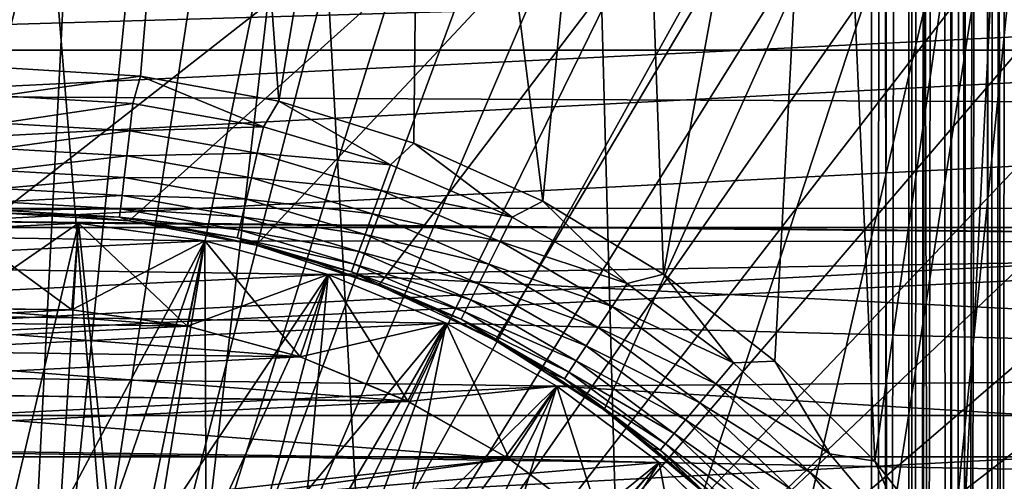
# Model space of a CAD drawing. Header units: metres. Extents: x -104 to 104, y -68 to 90.
# Tile 316 of 656: x 0.07 to 3.46, y -1.11 to 0.48. Entities that reach past the tile are written whole.
import ezdxf

# ---------------------------------------------------------------- set-up
doc = ezdxf.new("R2010")
doc.units = ezdxf.units.M
doc.layers.add('solid_FIT-BATH-153_SW0002', color=7, linetype='CONTINUOUS')

msp = doc.modelspace()

# ---------------------------------------------------------------- linework, layer by layer
at = {"layer": 'solid_FIT-BATH-153_SW0002'}
for points in [[(3, -33.664112, 59.796501), (-3, 21.43195, 59.796501), (-1.503199, 21.284964, 59.796501)], [(3, -33.664112, 59.796501), (-3, -33.664112, 59.796501), (-3, 21.43195, 59.796501)], [(3, -33.664112, 59.796501), (1.506204, 21.28516, 59.796501), (3, 21.43195, 59.796501)], [(3, -33.664112, 59.796501), (3, 21.43195, 59.796501), (3.040517, 21.343046, 59.797527)], [(3, -33.664112, 59.796501), (3.040517, 21.343046, 59.797527), (3.080972, 21.254049, 59.80061)], [(3, -33.664112, 59.796501), (-1.503199, 21.284964, 59.796501), (0, 21.235888, 59.796501)], [(3, -33.664112, 59.796501), (0, 21.235888, 59.796501), (1.506204, 21.28516, 59.796501)], [(3, -33.664112, 59.796501), (3.080972, 21.254049, 59.80061), (3.12122, 21.165051, 59.80574)], [(3.138919, -33.664112, 59.808655), (3, -33.664112, 59.796501), (3.12122, 21.165051, 59.80574)], [(3.138919, -33.664112, 59.808655), (3.12122, 21.165051, 59.80574), (3.161157, 21.076048, 59.812901)], [(3.138919, -33.664112, 59.808655), (3.161157, 21.076048, 59.812901), (3.20068, 20.987041, 59.822083)], [(3.138919, -33.664112, 59.808655), (3.20068, 20.987041, 59.822083), (3.207005, 20.972694, 59.823746)], [(3.138919, -33.664112, 59.808655), (3.207005, 20.972694, 59.823746), (3.239683, 20.898045, 59.833252)], [(3.273747, -33.664112, 59.844795), (3.138919, -33.664112, 59.808655), (3.239683, 20.898045, 59.833252)], [(3.273747, -33.664112, 59.844795), (3.239683, 20.898045, 59.833252), (3.278069, 20.809046, 59.846382)], [(3.273747, -33.664112, 59.844795), (3.278069, 20.809046, 59.846382), (3.315742, 20.720045, 59.861446)], [(3.273747, -33.664112, 59.844795), (3.315742, 20.720045, 59.861446), (3.352604, 20.631039, 59.878399)], [(3.273747, -33.664112, 59.844795), (3.352604, 20.631039, 59.878399), (3.38856, 20.542028, 59.897202)], [(3.273747, -33.664112, 59.844795), (3.38856, 20.542028, 59.897202), (3.399937, 20.513348, 59.903645)], [(3.400242, -33.664112, 59.90382), (3.273747, -33.664112, 59.844795), (3.399937, 20.513348, 59.903645)], [(3.400242, -33.664112, 59.90382), (3.399937, 20.513348, 59.903645), (3.423515, 20.453022, 59.917801)], [(3.400242, -33.664112, 59.90382), (3.423515, 20.453022, 59.917801), (3.457379, 20.364017, 59.940144)], [(3.400242, -33.664112, 59.90382), (3.457379, 20.364017, 59.940144), (3.490068, 20.275011, 59.964176)], [(3.514551, -33.664112, 59.983936), (3.400242, -33.664112, 59.90382), (3.490068, 20.275011, 59.964176)], [(3, 18.675392, 72.796501), (-3, -33.664112, 72.796501), (3, -33.664112, 72.796501)], [(-3, 18.675392, 72.796501), (-3, -33.664112, 72.796501), (3, 18.675392, 72.796501)], [(3, 18.675392, 72.796501), (3, -33.664112, 72.796501), (3.137956, -33.664112, 72.784515)], [(3, 18.675392, 72.796501), (3.137956, -33.664112, 72.784515), (3.138919, 18.675392, 72.784348)], [(3.138919, 18.675392, 72.784348), (3.137956, -33.664112, 72.784515), (3.272829, -33.664112, 72.748543)], [(3.273747, 18.675392, 72.748207), (3.138919, 18.675392, 72.784348), (3.272829, -33.664112, 72.748543)], [(3.273747, 18.675392, 72.748207), (3.272829, -33.664112, 72.748543), (3.399395, -33.664112, 72.689674)], [(3.400242, 18.675392, 72.689178), (3.273747, 18.675392, 72.748207), (3.399395, -33.664112, 72.689674)], [(3.400242, 18.675392, 72.689178), (3.399395, -33.664112, 72.689674), (3.513802, -33.664112, 72.609695)], [(3.514551, 18.675392, 72.60907), (3.400242, 18.675392, 72.689178), (3.513802, -33.664112, 72.609695)], [(0, -3.714112, 38.063175), (0.425752, 4.683829, 37.916401), (-0.000139, 4.694614, 37.916401)], [(0, -3.714112, 38.063175), (0.850549, 4.651487, 37.916401), (0.425752, 4.683829, 37.916401)], [(0, -3.714112, 38.063175), (1.273164, 4.597671, 37.916401), (0.850549, 4.651487, 37.916401)], [(0, -3.714112, 38.063175), (1.69251, 4.522519, 37.916401), (1.273164, 4.597671, 37.916401)], [(0, -3.714112, 38.063175), (2.107512, 4.426224, 37.916401), (1.69251, 4.522519, 37.916401)], [(0, -3.714112, 38.063175), (2.517104, 4.309033, 37.916401), (2.107512, 4.426224, 37.916401)], [(0, -3.714112, 38.063175), (2.920235, 4.171248, 37.916401), (2.517104, 4.309033, 37.916401)], [(0, -3.714112, 38.063175), (3.31587, 4.013222, 37.916401), (2.920235, 4.171248, 37.916401)], [(0, -3.714112, 38.063175), (3.702993, 3.83536, 37.916401), (3.31587, 4.013222, 37.916401)], [(0, -3.714112, 38.063175), (4.080611, 3.638119, 37.916401), (3.702993, 3.83536, 37.916401)], [(0, -3.714112, 38.063175), (4.447754, 3.422005, 37.916401), (4.080611, 3.638119, 37.916401)], [(0, -3.714112, 38.063175), (4.80348, 3.187573, 37.916401), (4.447754, 3.422005, 37.916401)], [(0, 0.310888, 5.796502), (0, 3.285888, 5.796502), (0.732798, 3.247389, 5.796502)], [(0.482625, 0.281933, 5.796502), (0, 0.310888, 5.796502), (0.732798, 3.247389, 5.796502)], [(0.958759, 0.194854, 5.796502), (0.482625, 0.281933, 5.796502), (0.732798, 3.247389, 5.796502)], [(0.958759, 0.194854, 5.796502), (0.732798, 3.247389, 5.796502), (1.455257, 3.13287, 5.796502)], [(0, -3.714112, 38.063175), (5.146875, 2.935426, 37.916401), (4.80348, 3.187573, 37.916401)], [(1.423796, 0.050645, 5.796502), (0.958759, 0.194854, 5.796502), (1.455257, 3.13287, 5.796502)], [(1.867887, -0.14882, 5.796502), (1.423796, 0.050645, 5.796502), (1.455257, 3.13287, 5.796502)], [(1.867887, -0.14882, 5.796502), (1.455257, 3.13287, 5.796502), (2.162943, 2.94333, 5.796502)], [(0, -3.714112, 38.063175), (5.47706, 2.666209, 37.916401), (5.146875, 2.935426, 37.916401)], [(2.283908, -0.399949, 5.796502), (1.867887, -0.14882, 5.796502), (2.162943, 2.94333, 5.796502)], [(2.283908, -0.399949, 5.796502), (2.162943, 2.94333, 5.796502), (2.847588, 2.680477, 5.796502)], [(3.685249, 2.69447, 15.858294), (0, -0.189112, 15.807361), (0.443593, -0.217135, 15.807061)], [(3.685249, 2.69447, 15.858294), (0, 1.250214, 15.833521), (0, -0.189112, 15.807361)], [(3.685249, 2.69447, 15.858294), (0.443593, -0.217135, 15.807061), (0.880116, -0.300753, 15.805575)], [(3.685249, 2.69447, 15.858294), (0.880116, -0.300753, 15.805575), (1.302652, -0.438639, 15.802987)], [(3.685249, 2.69447, 15.858294), (1.302652, -0.438639, 15.802987), (1.704512, -0.628619, 15.799421)], [(3.685249, 2.69447, 15.858294), (1.704512, -0.628619, 15.799421), (2.079041, -0.867498, 15.794909)], [(3.685249, 2.69447, 15.858294), (2.079041, -0.867498, 15.794909), (2.419981, -1.151044, 15.789511)], [(2.666873, -0.699445, 5.796502), (2.283908, -0.399949, 5.796502), (2.847588, 2.680477, 5.796502)], [(3.685249, 2.69447, 15.858294), (2.419981, -1.151044, 15.789511), (2.721968, -1.474354, 15.783291)], [(3.011502, -1.043666, 5.796502), (2.666873, -0.699445, 5.796502), (2.847588, 2.680477, 5.796502)], [(3.685249, 2.69447, 15.858294), (2.721968, -1.474354, 15.783291), (2.980525, -1.832067, 15.776328)], [(3.011502, -1.043666, 5.796502), (2.847588, 2.680477, 5.796502), (3.500053, 2.347941, 5.796502)], [(3.685249, 2.69447, 15.858294), (2.980525, -1.832067, 15.776328), (3.192219, -2.219, 15.768719)], [(3.685249, -2.229701, 15.76842), (3.685249, 2.69447, 15.858294), (3.192219, -2.219, 15.768719)], [(0, -3.714112, 38.063175), (5.793185, 2.380614, 37.916401), (5.47706, 2.666209, 37.916401)], [(0, -3.714112, 38.063175), (6.094439, 2.079375, 37.916401), (5.793185, 2.380614, 37.916401)], [(3.311441, -1.426253, 5.796502), (3.011502, -1.043666, 5.796502), (3.500053, 2.347941, 5.796502)], [(3.563077, -1.842016, 5.796502), (3.311441, -1.426253, 5.796502), (3.500053, 2.347941, 5.796502)], [(0, -3.714112, 38.063175), (6.380049, 1.763264, 37.916401), (6.094439, 2.079375, 37.916401)], [(0, -3.714112, 38.063175), (6.649282, 1.433093, 37.916401), (6.380049, 1.763264, 37.916401)], [(0, -3.714112, 38.063175), (6.901447, 1.08971, 37.916401), (6.649282, 1.433093, 37.916401)], [(0, -3.714112, 38.063175), (7.135896, 0.733996, 37.916401), (6.901447, 1.08971, 37.916401)], [(-7.409372, 0.243134, 19.907827), (-6.986269, 0.94976, 19.907827), (7.166233, 0.667785, 19.907827)], [(-5.62286, 0.370674, -14.886429), (5.62286, 0.370674, -14.886429), (5.164662, 0.936546, -14.886429)], [(-5.62286, 0.370674, -14.886429), (5.164662, 0.936546, -14.886429), (-5.164662, 0.936546, -14.886429)], [(0, -3.714112, 38.063175), (7.352028, 0.366864, 37.916401), (7.135896, 0.733996, 37.916401)], [(8.157591, 0.646545, -36.203499), (-8.545556, -0.173567, -36.203499), (-8.15755, 0.646627, -36.203499)], [(8.545594, -0.173658, -36.203499), (-8.545556, -0.173567, -36.203499), (8.157591, 0.646545, -36.203499)], [(-7.409372, 0.243134, 19.907827), (7.166233, 0.667785, 19.907827), (7.445459, 0.175871, 19.907827)], [(-6.018806, -0.239153, -14.886429), (6.018806, -0.239153, -14.886429), (5.62286, 0.370674, -14.886429)], [(-6.018806, -0.239153, -14.886429), (5.62286, 0.370674, -14.886429), (-5.62286, 0.370674, -14.886429)], [(0, -3.714112, 38.063175), (7.549288, -0.010745, 37.916401), (7.352028, 0.366864, 37.916401)], [(0, 0.213343, 5.806109), (0, 0.310888, 5.796502), (0.482625, 0.281933, 5.796502)], [(0.45595, 0.186787, 5.806109), (0, 0.213343, 5.806109), (0.482625, 0.281933, 5.796502)], [(0.905733, 0.107478, 5.806109), (0.45595, 0.186787, 5.806109), (0.482625, 0.281933, 5.796502)], [(0.905733, 0.107478, 5.806109), (0.482625, 0.281933, 5.796502), (0.958759, 0.194854, 5.796502)], [(-0.170415, -0.218328, 19.907827), (-7.409372, 0.243134, 19.907827), (7.445459, 0.175871, 19.907827)], [(0.45595, 0.186787, 5.806109), (0, 0.119456, 5.834599), (0, 0.213343, 5.806109)], [(-0.170415, -0.218328, 19.907827), (7.445459, 0.175871, 19.907827), (7.672016, -0.292998, 19.907827)], [(0.44505, 0.093534, 5.834599), (0, 0.119456, 5.834599), (0.45595, 0.186787, 5.806109)], [(0.44505, 0.093534, 5.834599), (0.45595, 0.186787, 5.806109), (0.905733, 0.107478, 5.806109)], [(1.343269, -0.023512, 5.806109), (0.905733, 0.107478, 5.806109), (0.958759, 0.194854, 5.796502)], [(1.343269, -0.023512, 5.806109), (0.958759, 0.194854, 5.796502), (1.423796, 0.050645, 5.796502)], [(0.44505, 0.093534, 5.834599), (0, 0.03294, 5.880876), (0, 0.119456, 5.834599)], [(0.884082, 0.016121, 5.834599), (0.44505, 0.093534, 5.834599), (0.905733, 0.107478, 5.806109)], [(0.884082, 0.016121, 5.834599), (0.905733, 0.107478, 5.806109), (1.343269, -0.023512, 5.806109)], [(0.435006, 0.007603, 5.880876), (0, 0.03294, 5.880876), (0.44505, 0.093534, 5.834599)], [(0.435006, 0.007603, 5.880876), (0.44505, 0.093534, 5.834599), (0.884082, 0.016121, 5.834599)], [(1.762639, -0.20441, 5.806109), (1.343269, -0.023512, 5.806109), (1.423796, 0.050645, 5.796502)], [(1.762639, -0.20441, 5.806109), (1.423796, 0.050645, 5.796502), (1.867887, -0.14882, 5.796502)], [(0.435006, 0.007603, 5.880876), (0, -0.042874, 5.943157), (0, 0.03294, 5.880876)], [(0.426205, -0.067697, 5.943157), (0, -0.042874, 5.943157), (0.435006, 0.007603, 5.880876)], [(0.426205, -0.067697, 5.943157), (0.435006, 0.007603, 5.880876), (0.86413, -0.068063, 5.880876)], [(0.86413, -0.068063, 5.880876), (0.435006, 0.007603, 5.880876), (0.884082, 0.016121, 5.834599)], [(0.86413, -0.068063, 5.880876), (0.884082, 0.016121, 5.834599), (1.311157, -0.111737, 5.834599)], [(1.311157, -0.111737, 5.834599), (0.884082, 0.016121, 5.834599), (1.343269, -0.023512, 5.806109)], [(0, -3.714112, 38.063175), (7.72717, -0.39786, 37.916401), (7.549288, -0.010745, 37.916401)], [(1.311157, -0.111737, 5.834599), (1.343269, -0.023512, 5.806109), (1.762639, -0.20441, 5.806109)], [(0.426205, -0.067697, 5.943157), (0, -0.105065, 6.019043), (0, -0.042874, 5.943157)], [(0.418985, -0.129468, 6.019043), (0, -0.105065, 6.019043), (0.426205, -0.067697, 5.943157)], [(0.418985, -0.129468, 6.019043), (0.426205, -0.067697, 5.943157), (0.846646, -0.141832, 5.943157)], [(0.846646, -0.141832, 5.943157), (0.426205, -0.067697, 5.943157), (0.86413, -0.068063, 5.880876)], [(0.846646, -0.141832, 5.943157), (0.86413, -0.068063, 5.880876), (1.281567, -0.193035, 5.880876)], [(1.281567, -0.193035, 5.880876), (0.86413, -0.068063, 5.880876), (1.311157, -0.111737, 5.834599)], [(0.418985, -0.129468, 6.019043), (0, -0.151239, 6.105614), (0, -0.105065, 6.019043)], [(0.413624, -0.17533, 6.105614), (0, -0.151239, 6.105614), (0.418985, -0.129468, 6.019043)], [(0.413624, -0.17533, 6.105614), (0.418985, -0.129468, 6.019043), (0.832304, -0.202347, 6.019043)], [(0.832304, -0.202347, 6.019043), (0.418985, -0.129468, 6.019043), (0.846646, -0.141832, 5.943157)], [(1.281567, -0.193035, 5.880876), (1.311157, -0.111737, 5.834599), (1.720502, -0.288311, 5.834599)], [(1.720502, -0.288311, 5.834599), (1.311157, -0.111737, 5.834599), (1.762639, -0.20441, 5.806109)], [(0.413624, -0.17533, 6.105614), (0, -0.179619, 6.199534), (0, -0.151239, 6.105614)], [(0.832304, -0.202347, 6.019043), (0.846646, -0.141832, 5.943157), (1.255638, -0.264276, 5.943157)], [(1.255638, -0.264276, 5.943157), (0.846646, -0.141832, 5.943157), (1.281567, -0.193035, 5.880876)], [(2.158172, -0.432771, 5.806109), (1.762639, -0.20441, 5.806109), (1.867887, -0.14882, 5.796502)], [(2.158172, -0.432771, 5.806109), (1.867887, -0.14882, 5.796502), (2.283908, -0.399949, 5.796502)], [(8.545594, -0.173658, -36.203499), (-8.851851, -1.029615, -36.203499), (-8.545556, -0.173567, -36.203499)], [(8.851866, -1.029661, -36.203499), (-8.851851, -1.029615, -36.203499), (8.545594, -0.173658, -36.203499)], [(0.41033, -0.203518, 6.199534), (0, -0.179619, 6.199534), (0.413624, -0.17533, 6.105614)], [(0.41033, -0.203518, 6.199534), (0, -0.189112, 6.296502), (0, -0.179619, 6.199534)], [(0.221337, -0.196068, 6.296502), (0, -0.189112, 6.296502), (0.41033, -0.203518, 6.199534)], [(0, -0.189112, 15.807361), (0, -0.189112, 6.296502), (0.221337, -0.196068, 6.296502)], [(0, -0.189112, 15.807361), (0.221337, -0.196068, 6.296502), (0.4418, -0.216908, 6.296502)], [(0.443593, -0.217135, 15.807061), (0, -0.189112, 15.807361), (0.4418, -0.216908, 6.296502)], [(0.4418, -0.216908, 6.296502), (0.221337, -0.196068, 6.296502), (0.41033, -0.203518, 6.199534)], [(0.41033, -0.203518, 6.199534), (0.413624, -0.17533, 6.105614), (0.821655, -0.247277, 6.105614)], [(0.821655, -0.247277, 6.105614), (0.413624, -0.17533, 6.105614), (0.832304, -0.202347, 6.019043)], [(0.821655, -0.247277, 6.105614), (0.832304, -0.202347, 6.019043), (1.234367, -0.322717, 6.019043)], [(1.234367, -0.322717, 6.019043), (0.832304, -0.202347, 6.019043), (1.255638, -0.264276, 5.943157)], [(1.255638, -0.264276, 5.943157), (1.281567, -0.193035, 5.880876), (1.681674, -0.365624, 5.880876)], [(1.681674, -0.365624, 5.880876), (1.281567, -0.193035, 5.880876), (1.720502, -0.288311, 5.834599)], [(0.268623, -0.224493, -4.192173), (-0.606865, -0.267139, -4.192173), (-0.1702, -0.218305, -4.192173)], [(0.7038, -0.285617, -4.192173), (-0.606865, -0.267139, -4.192173), (0.268623, -0.224493, -4.192173)], [(-0.155611, -0.517946, 9.407826), (-0.170491, -0.218267, 9.707827), (0.268744, -0.224445, 9.707827)], [(0.268666, -0.224504, 19.907827), (0.268744, -0.224445, 9.707827), (-0.170491, -0.218267, 9.707827)], [(0.268666, -0.224504, 19.907827), (-0.170491, -0.218267, 9.707827), (-0.170415, -0.218328, 19.907827)], [(-0.170491, -0.218267, 7.107827), (-0.155768, -0.517958, 7.407826), (0.245441, -0.523587, 7.407826)], [(0.268744, -0.224445, 7.107827), (-0.170491, -0.218267, 7.107827), (0.245441, -0.523587, 7.407826)], [(-0.170491, -0.218267, 6.407826), (-0.170491, -0.218267, 7.107827), (0.268744, -0.224445, 7.107827)], [(0.268744, -0.224445, 6.407826), (-0.170491, -0.218267, 6.407826), (0.268744, -0.224445, 7.107827)], [(0.035159, -1.214359, 5.407826), (-0.170491, -0.218267, 6.407826), (0.268744, -0.224445, 6.407826)], [(0.268744, -0.224445, -3.092174), (-0.170491, -0.218267, -3.092174), (0.035159, -1.214359, -2.092174)], [(-0.1702, -0.218305, -4.192173), (-0.170491, -0.218267, -3.092174), (0.268744, -0.224445, -3.092174)], [(0.268666, -0.224504, 19.907827), (-0.170415, -0.218328, 19.907827), (7.672016, -0.292998, 19.907827)], [(0.268623, -0.224493, -4.192173), (-0.1702, -0.218305, -4.192173), (0.268744, -0.224445, -3.092174)], [(0.245598, -0.523603, 9.407826), (-0.155611, -0.517946, 9.407826), (0.268744, -0.224445, 9.707827)], [(0.205418, -1.222566, 5.407826), (0.035159, -1.214359, 5.407826), (0.268744, -0.224445, 6.407826)], [(0.268744, -0.224445, -3.092174), (0.035159, -1.214359, -2.092174), (0.205418, -1.222566, -2.092174)], [(0.205418, -1.222566, 5.407826), (0.268744, -0.224445, 6.407826), (0.703886, -0.285622, 6.407826)], [(0.268744, -0.224445, -3.092174), (0.205418, -1.222566, -2.092174), (0.375012, -1.242399, -2.092174)], [(0.268744, -0.224445, 7.107827), (0.245441, -0.523587, 7.407826), (0.643264, -0.579446, 7.407826)], [(0.245598, -0.523603, 9.407826), (0.268744, -0.224445, 9.707827), (0.703886, -0.285622, 9.707827)], [(0.268623, -0.224493, -4.192173), (0.268744, -0.224445, -3.092174), (0.703886, -0.285622, -3.092174)], [(0.7038, -0.285617, -4.192173), (0.268623, -0.224493, -4.192173), (0.703886, -0.285622, -3.092174)], [(0.268666, -0.224504, 19.907827), (0.703886, -0.285622, 9.707827), (0.268744, -0.224445, 9.707827)], [(0.703932, -0.285638, 19.907827), (0.703886, -0.285622, 9.707827), (0.268666, -0.224504, 19.907827)], [(0.703932, -0.285638, 19.907827), (0.268666, -0.224504, 19.907827), (7.672016, -0.292998, 19.907827)], [(0.703886, -0.285622, 7.107827), (0.268744, -0.224445, 7.107827), (0.643264, -0.579446, 7.407826)], [(0.268744, -0.224445, 6.407826), (0.268744, -0.224445, 7.107827), (0.703886, -0.285622, 7.107827)], [(0.703886, -0.285622, 6.407826), (0.268744, -0.224445, 6.407826), (0.703886, -0.285622, 7.107827)], [(0.703886, -0.285622, -3.092174), (0.268744, -0.224445, -3.092174), (0.375012, -1.242399, -2.092174)], [(0.81511, -0.274892, 6.199534), (0.41033, -0.203518, 6.199534), (0.821655, -0.247277, 6.105614)], [(0.4418, -0.216908, 6.296502), (0.41033, -0.203518, 6.199534), (0.81511, -0.274892, 6.199534)], [(0.660519, -0.251549, 6.296502), (0.4418, -0.216908, 6.296502), (0.81511, -0.274892, 6.199534)], [(0.443593, -0.217135, 15.807061), (0.4418, -0.216908, 6.296502), (0.660519, -0.251549, 6.296502)], [(0.443593, -0.217135, 15.807061), (0.660519, -0.251549, 6.296502), (0.876632, -0.299856, 6.296502)], [(0.880116, -0.300753, 15.805575), (0.443593, -0.217135, 15.807061), (0.876632, -0.299856, 6.296502)], [(1.720502, -0.288311, 5.834599), (1.762639, -0.20441, 5.806109), (2.158172, -0.432771, 5.806109)], [(-6.348959, -0.886965, -14.886429), (6.348959, -0.886965, -14.886429), (6.018806, -0.239153, -14.886429)], [(-6.348959, -0.886965, -14.886429), (6.018806, -0.239153, -14.886429), (-6.018806, -0.239153, -14.886429)], [(0.7038, -0.285617, -4.192173), (-1.035045, -0.370712, -4.192173), (-0.606865, -0.267139, -4.192173)], [(0.876632, -0.299856, 6.296502), (0.660519, -0.251549, 6.296502), (0.81511, -0.274892, 6.199534)], [(0.81511, -0.274892, 6.199534), (0.821655, -0.247277, 6.105614), (1.218574, -0.366107, 6.105614)], [(1.218574, -0.366107, 6.105614), (0.821655, -0.247277, 6.105614), (1.234367, -0.322717, 6.019043)], [(1.234367, -0.322717, 6.019043), (1.255638, -0.264276, 5.943157), (1.647649, -0.433374, 5.943157)], [(1.647649, -0.433374, 5.943157), (1.255638, -0.264276, 5.943157), (1.681674, -0.365624, 5.880876)], [(1.128849, -0.401205, -4.192173), (-1.035045, -0.370712, -4.192173), (0.7038, -0.285617, -4.192173)], [(0.375012, -1.242399, 5.407826), (0.205418, -1.222566, 5.407826), (0.703886, -0.285622, 6.407826)], [(0.643474, -0.579488, 9.407826), (0.245598, -0.523603, 9.407826), (0.703886, -0.285622, 9.707827)], [(0.54307, -1.27381, 5.407826), (0.375012, -1.242399, 5.407826), (0.703886, -0.285622, 6.407826)], [(0.703886, -0.285622, -3.092174), (0.375012, -1.242399, -2.092174), (0.54307, -1.27381, -2.092174)], [(0.54307, -1.27381, 5.407826), (0.703886, -0.285622, 6.407826), (1.128502, -0.401034, 6.407826)], [(0.703886, -0.285622, -3.092174), (0.54307, -1.27381, -2.092174), (0.708523, -1.316614, -2.092174)], [(0.703886, -0.285622, 7.107827), (0.643264, -0.579446, 7.407826), (1.031925, -0.685113, 7.407826)], [(0.643474, -0.579488, 9.407826), (0.703886, -0.285622, 9.707827), (1.128502, -0.401034, 9.707827)], [(0.7038, -0.285617, -4.192173), (0.703886, -0.285622, -3.092174), (1.128502, -0.401034, -3.092174)], [(1.128849, -0.401205, -4.192173), (0.7038, -0.285617, -4.192173), (1.128502, -0.401034, -3.092174)], [(1.128539, -0.40108, 19.907827), (1.128502, -0.401034, 9.707827), (0.703886, -0.285622, 9.707827)], [(1.128539, -0.40108, 19.907827), (0.703886, -0.285622, 9.707827), (0.703932, -0.285638, 19.907827)], [(1.128502, -0.401034, 7.107827), (0.703886, -0.285622, 7.107827), (1.031925, -0.685113, 7.407826)], [(0.703886, -0.285622, 6.407826), (0.703886, -0.285622, 7.107827), (1.128502, -0.401034, 7.107827)], [(1.128502, -0.401034, 6.407826), (0.703886, -0.285622, 6.407826), (1.128502, -0.401034, 7.107827)], [(1.128502, -0.401034, -3.092174), (0.703886, -0.285622, -3.092174), (0.708523, -1.316614, -2.092174)], [(1.128539, -0.40108, 19.907827), (0.703932, -0.285638, 19.907827), (7.672016, -0.292998, 19.907827)], [(1.208868, -0.392775, 6.199534), (0.81511, -0.274892, 6.199534), (1.218574, -0.366107, 6.105614)], [(0.876632, -0.299856, 6.296502), (0.81511, -0.274892, 6.199534), (1.208868, -0.392775, 6.199534)], [(1.089285, -0.361638, 6.296502), (0.876632, -0.299856, 6.296502), (1.208868, -0.392775, 6.199534)], [(0.880116, -0.300753, 15.805575), (0.876632, -0.299856, 6.296502), (1.089285, -0.361638, 6.296502)], [(0.880116, -0.300753, 15.805575), (1.089285, -0.361638, 6.296502), (1.297639, -0.43665, 6.296502)], [(1.302652, -0.438639, 15.802987), (0.880116, -0.300753, 15.805575), (1.297639, -0.43665, 6.296502)], [(1.128539, -0.40108, 19.907827), (7.672016, -0.292998, 19.907827), (7.854568, -0.737187, 19.907827)], [(1.681674, -0.365624, 5.880876), (1.720502, -0.288311, 5.834599), (2.10658, -0.511213, 5.834599)], [(2.10658, -0.511213, 5.834599), (1.720502, -0.288311, 5.834599), (2.158172, -0.432771, 5.806109)], [(1.218574, -0.366107, 6.105614), (1.234367, -0.322717, 6.019043), (1.619737, -0.48895, 6.019043)], [(1.619737, -0.48895, 6.019043), (1.234367, -0.322717, 6.019043), (1.647649, -0.433374, 5.943157)], [(1.128849, -0.401205, -4.192173), (-1.445485, -0.526594, -4.192173), (-1.035045, -0.370712, -4.192173)], [(1.297639, -0.43665, 6.296502), (1.089285, -0.361638, 6.296502), (1.208868, -0.392775, 6.199534)], [(1.208868, -0.392775, 6.199534), (1.218574, -0.366107, 6.105614), (1.599014, -0.530213, 6.105614)], [(1.599014, -0.530213, 6.105614), (1.218574, -0.366107, 6.105614), (1.619737, -0.48895, 6.019043)], [(1.647649, -0.433374, 5.943157), (1.681674, -0.365624, 5.880876), (2.059039, -0.583496, 5.880876)], [(2.059039, -0.583496, 5.880876), (1.681674, -0.365624, 5.880876), (2.10658, -0.511213, 5.834599)], [(1.534709, -0.56858, -4.192173), (-1.445485, -0.526594, -4.192173), (1.128849, -0.401205, -4.192173)], [(0, -3.714112, 38.063175), (7.885217, -0.793491, 37.916401), (7.72717, -0.39786, 37.916401)], [(0.708523, -1.316614, 5.407826), (0.54307, -1.27381, 5.407826), (1.128502, -0.401034, 6.407826)], [(1.032091, -0.685169, 9.407826), (0.643474, -0.579488, 9.407826), (1.128502, -0.401034, 9.707827)], [(0.870438, -1.370538, 5.407826), (0.708523, -1.316614, 5.407826), (1.128502, -0.401034, 6.407826)], [(1.128502, -0.401034, -3.092174), (0.708523, -1.316614, -2.092174), (0.870438, -1.370538, -2.092174)], [(0.870438, -1.370538, 5.407826), (1.128502, -0.401034, 6.407826), (1.534636, -0.568497, 6.407826)], [(1.128502, -0.401034, -3.092174), (0.870438, -1.370538, -2.092174), (1.028197, -1.435338, -2.092174)], [(1.534636, -0.568497, -3.092174), (1.128502, -0.401034, -3.092174), (1.028197, -1.435338, -2.092174)], [(1.128502, -0.401034, 7.107827), (1.031925, -0.685113, 7.407826), (1.403028, -0.838132, 7.407826)], [(1.032091, -0.685169, 9.407826), (1.128502, -0.401034, 9.707827), (1.534636, -0.568497, 9.707827)], [(1.534613, -0.56857, 19.907827), (1.534636, -0.568497, 9.707827), (1.128502, -0.401034, 9.707827)], [(1.534613, -0.56857, 19.907827), (1.128502, -0.401034, 9.707827), (1.128539, -0.40108, 19.907827)], [(1.534636, -0.568497, 7.107827), (1.128502, -0.401034, 7.107827), (1.403028, -0.838132, 7.407826)], [(1.128502, -0.401034, 6.407826), (1.128502, -0.401034, 7.107827), (1.534636, -0.568497, 7.107827)], [(1.534636, -0.568497, 6.407826), (1.128502, -0.401034, 6.407826), (1.534636, -0.568497, 7.107827)], [(1.128849, -0.401205, -4.192173), (1.128502, -0.401034, -3.092174), (1.534636, -0.568497, -3.092174)], [(1.534613, -0.56857, 19.907827), (1.128539, -0.40108, 19.907827), (7.854568, -0.737187, 19.907827)], [(1.534709, -0.56858, -4.192173), (1.128849, -0.401205, -4.192173), (1.534636, -0.568497, -3.092174)], [(1.586277, -0.555574, 6.199534), (1.208868, -0.392775, 6.199534), (1.599014, -0.530213, 6.105614)], [(1.297639, -0.43665, 6.296502), (1.208868, -0.392775, 6.199534), (1.586277, -0.555574, 6.199534)], [(2.524519, -0.705507, 5.806109), (2.158172, -0.432771, 5.806109), (2.283908, -0.399949, 5.796502)], [(2.524519, -0.705507, 5.806109), (2.283908, -0.399949, 5.796502), (2.666873, -0.699445, 5.796502)], [(1.500872, -0.524597, 6.296502), (1.297639, -0.43665, 6.296502), (1.586277, -0.555574, 6.199534)], [(1.302652, -0.438639, 15.802987), (1.297639, -0.43665, 6.296502), (1.500872, -0.524597, 6.296502)], [(1.302652, -0.438639, 15.802987), (1.500872, -0.524597, 6.296502), (1.698182, -0.625131, 6.296502)], [(1.704512, -0.628619, 15.799421), (1.302652, -0.438639, 15.802987), (1.698182, -0.625131, 6.296502)], [(1.619737, -0.48895, 6.019043), (1.647649, -0.433374, 5.943157), (2.017379, -0.646837, 5.943157)], [(2.017379, -0.646837, 5.943157), (1.647649, -0.433374, 5.943157), (2.059039, -0.583496, 5.880876)], [(2.10658, -0.511213, 5.834599), (2.158172, -0.432771, 5.806109), (2.524519, -0.705507, 5.806109)], [(1.599014, -0.530213, 6.105614), (1.619737, -0.48895, 6.019043), (1.983204, -0.698797, 6.019043)], [(1.983204, -0.698797, 6.019043), (1.619737, -0.48895, 6.019043), (2.017379, -0.646837, 5.943157)], [(1.534709, -0.56858, -4.192173), (-1.833093, -0.732606, -4.192173), (-1.445485, -0.526594, -4.192173)], [(0.643264, -0.579446, 7.407826), (-0.155768, -0.517958, 7.407826), (-0.555059, -0.56263, 7.407826)], [(0.245598, -0.523603, 9.407826), (-0.554848, -0.562594, 9.407826), (-0.155611, -0.517946, 9.407826)], [(0.643474, -0.579488, 9.407826), (-0.554848, -0.562594, 9.407826), (0.245598, -0.523603, 9.407826)], [(0.643264, -0.579446, 7.407826), (0.245441, -0.523587, 7.407826), (-0.155768, -0.517958, 7.407826)], [(1.698182, -0.625131, 6.296502), (1.500872, -0.524597, 6.296502), (1.586277, -0.555574, 6.199534)], [(1.586277, -0.555574, 6.199534), (1.599014, -0.530213, 6.105614), (1.95783, -0.737375, 6.105614)], [(1.95783, -0.737375, 6.105614), (1.599014, -0.530213, 6.105614), (1.983204, -0.698797, 6.019043)], [(2.059039, -0.583496, 5.880876), (2.10658, -0.511213, 5.834599), (2.46417, -0.777429, 5.834599)], [(2.46417, -0.777429, 5.834599), (2.10658, -0.511213, 5.834599), (2.524519, -0.705507, 5.806109)], [(1.916368, -0.785439, -4.192173), (-1.833093, -0.732606, -4.192173), (1.534709, -0.56858, -4.192173)], [(1.031925, -0.685113, 7.407826), (-0.555059, -0.56263, 7.407826), (-0.946494, -0.657339, 7.407826)], [(0.643474, -0.579488, 9.407826), (-0.946327, -0.657289, 9.407826), (-0.554848, -0.562594, 9.407826)], [(1.031925, -0.685113, 7.407826), (0.643264, -0.579446, 7.407826), (-0.555059, -0.56263, 7.407826)], [(1.028197, -1.435338, 5.407826), (0.870438, -1.370538, 5.407826), (1.534636, -0.568497, 6.407826)], [(1.181209, -1.510763, 5.407826), (1.028197, -1.435338, 5.407826), (1.534636, -0.568497, 6.407826)], [(1.534636, -0.568497, -3.092174), (1.028197, -1.435338, -2.092174), (1.181209, -1.510763, -2.092174)], [(1.403163, -0.838197, 9.407826), (1.032091, -0.685169, 9.407826), (1.534636, -0.568497, 9.707827)], [(1.181209, -1.510763, 5.407826), (1.534636, -0.568497, 6.407826), (1.916594, -0.785517, 6.407826)], [(1.534636, -0.568497, -3.092174), (1.181209, -1.510763, -2.092174), (1.328755, -1.59647, -2.092174)], [(1.916594, -0.785517, -3.092174), (1.534636, -0.568497, -3.092174), (1.328755, -1.59647, -2.092174)], [(1.534636, -0.568497, 7.107827), (1.403028, -0.838132, 7.407826), (1.751974, -1.036378, 7.407826)], [(1.403163, -0.838197, 9.407826), (1.534636, -0.568497, 9.707827), (1.916594, -0.785517, 9.707827)], [(1.9165, -0.785504, 19.907827), (1.534636, -0.568497, 9.707827), (1.534613, -0.56857, 19.907827)], [(1.9165, -0.785504, 19.907827), (1.534613, -0.56857, 19.907827), (7.854568, -0.737187, 19.907827)], [(1.9165, -0.785504, 19.907827), (1.916594, -0.785517, 9.707827), (1.534636, -0.568497, 9.707827)], [(1.916594, -0.785517, 7.107827), (1.534636, -0.568497, 7.107827), (1.751974, -1.036378, 7.407826)], [(1.534636, -0.568497, 6.407826), (1.534636, -0.568497, 7.107827), (1.916594, -0.785517, 7.107827)], [(1.916594, -0.785517, 6.407826), (1.534636, -0.568497, 6.407826), (1.916594, -0.785517, 7.107827)], [(1.534709, -0.56858, -4.192173), (1.534636, -0.568497, -3.092174), (1.916594, -0.785517, -3.092174)], [(1.916368, -0.785439, -4.192173), (1.534709, -0.56858, -4.192173), (1.916594, -0.785517, -3.092174)], [(1.942235, -0.761086, 6.199534), (1.586277, -0.555574, 6.199534), (1.95783, -0.737375, 6.105614)], [(1.698182, -0.625131, 6.296502), (1.586277, -0.555574, 6.199534), (1.942235, -0.761086, 6.199534)], [(1.032091, -0.685169, 9.407826), (-0.946327, -0.657289, 9.407826), (0.643474, -0.579488, 9.407826)], [(2.017379, -0.646837, 5.943157), (2.059039, -0.583496, 5.880876), (2.408558, -0.843704, 5.880876)], [(2.408558, -0.843704, 5.880876), (2.059039, -0.583496, 5.880876), (2.46417, -0.777429, 5.834599)], [(1.888789, -0.737856, 6.296502), (1.698182, -0.625131, 6.296502), (1.942235, -0.761086, 6.199534)], [(1.704512, -0.628619, 15.799421), (1.698182, -0.625131, 6.296502), (1.888789, -0.737856, 6.296502)], [(1.704512, -0.628619, 15.799421), (1.888789, -0.737856, 6.296502), (2.071943, -0.862327, 6.296502)], [(2.079041, -0.867498, 15.794909), (1.704512, -0.628619, 15.799421), (2.071943, -0.862327, 6.296502)], [(1.403028, -0.838132, 7.407826), (-0.946494, -0.657339, 7.407826), (-1.321723, -0.799871, 7.407826)], [(1.032091, -0.685169, 9.407826), (-1.321586, -0.79981, 9.407826), (-0.946327, -0.657289, 9.407826)], [(1.403028, -0.838132, 7.407826), (1.031925, -0.685113, 7.407826), (-0.946494, -0.657339, 7.407826)], [(1.983204, -0.698797, 6.019043), (2.017379, -0.646837, 5.943157), (2.359827, -0.90178, 5.943157)], [(2.359827, -0.90178, 5.943157), (2.017379, -0.646837, 5.943157), (2.408558, -0.843704, 5.880876)], [(1.403163, -0.838197, 9.407826), (-1.321586, -0.79981, 9.407826), (1.032091, -0.685169, 9.407826)], [(1.95783, -0.737375, 6.105614), (1.983204, -0.698797, 6.019043), (2.319851, -0.949421, 6.019043)], [(2.319851, -0.949421, 6.019043), (1.983204, -0.698797, 6.019043), (2.359827, -0.90178, 5.943157)], [(2.46417, -0.777429, 5.834599), (2.524519, -0.705507, 5.806109), (2.856727, -1.018929, 5.806109)], [(2.856727, -1.018929, 5.806109), (2.524519, -0.705507, 5.806109), (2.666873, -0.699445, 5.796502)], [(2.856727, -1.018929, 5.806109), (2.666873, -0.699445, 5.796502), (3.011502, -1.043666, 5.796502)], [(1.916368, -0.785439, -4.192173), (-2.192901, -0.986262, -4.192173), (-1.833093, -0.732606, -4.192173)], [(2.071943, -0.862327, 6.296502), (1.888789, -0.737856, 6.296502), (1.942235, -0.761086, 6.199534)], [(1.9165, -0.785504, 19.907827), (7.854568, -0.737187, 19.907827), (8.001417, -1.156809, 19.907827)], [(1.942235, -0.761086, 6.199534), (1.95783, -0.737375, 6.105614), (2.29017, -0.984793, 6.105614)], [(2.29017, -0.984793, 6.105614), (1.95783, -0.737375, 6.105614), (2.319851, -0.949421, 6.019043)], [(2.271928, -1.006533, 6.199534), (1.942235, -0.761086, 6.199534), (2.29017, -0.984793, 6.105614)], [(2.071943, -0.862327, 6.296502), (1.942235, -0.761086, 6.199534), (2.271928, -1.006533, 6.199534)], [(2.408558, -0.843704, 5.880876), (2.46417, -0.777429, 5.834599), (2.788436, -1.083358, 5.834599)], [(2.788436, -1.083358, 5.834599), (2.46417, -0.777429, 5.834599), (2.856727, -1.018929, 5.806109)], [(2.268926, -1.049164, -4.192173), (-2.192901, -0.986262, -4.192173), (1.916368, -0.785439, -4.192173)], [(1.751974, -1.036378, 7.407826), (-1.321723, -0.799871, 7.407826), (-1.676106, -0.988249, 7.407826)], [(1.403163, -0.838197, 9.407826), (-1.675971, -0.988163, 9.407826), (-1.321586, -0.79981, 9.407826)], [(1.751974, -1.036378, 7.407826), (1.403028, -0.838132, 7.407826), (-1.321723, -0.799871, 7.407826)], [(0, -3.714112, 38.063175), (8.023023, -1.196616, 37.916401), (7.885217, -0.793491, 37.916401)], [(1.328755, -1.59647, 5.407826), (1.181209, -1.510763, 5.407826), (1.916594, -0.785517, 6.407826)], [(1.470145, -1.692065, 5.407826), (1.328755, -1.59647, 5.407826), (1.916594, -0.785517, 6.407826)], [(1.916594, -0.785517, -3.092174), (1.328755, -1.59647, -2.092174), (1.470145, -1.692065, -2.092174)], [(1.752108, -1.036468, 9.407826), (1.403163, -0.838197, 9.407826), (1.916594, -0.785517, 9.707827)], [(1.470145, -1.692065, 5.407826), (1.916594, -0.785517, 6.407826), (2.268805, -1.049056, 6.407826)], [(1.916594, -0.785517, -3.092174), (1.470145, -1.692065, -2.092174), (1.60476, -1.797149, -2.092174)], [(2.268805, -1.049056, -3.092174), (1.916594, -0.785517, -3.092174), (1.60476, -1.797149, -2.092174)], [(1.916594, -0.785517, 7.107827), (1.751974, -1.036378, 7.407826), (2.074289, -1.277453, 7.407826)], [(1.752108, -1.036468, 9.407826), (1.916594, -0.785517, 9.707827), (2.268805, -1.049056, 9.707827)], [(1.916368, -0.785439, -4.192173), (1.916594, -0.785517, -3.092174), (2.268805, -1.049056, -3.092174)], [(2.268926, -1.049164, -4.192173), (1.916368, -0.785439, -4.192173), (2.268805, -1.049056, -3.092174)], [(2.268773, -1.049031, 19.907827), (1.916594, -0.785517, 9.707827), (1.9165, -0.785504, 19.907827)], [(2.268773, -1.049031, 19.907827), (1.9165, -0.785504, 19.907827), (8.001417, -1.156809, 19.907827)], [(2.268773, -1.049031, 19.907827), (2.268805, -1.049056, 9.707827), (1.916594, -0.785517, 9.707827)], [(2.268805, -1.049056, 7.107827), (1.916594, -0.785517, 7.107827), (2.074289, -1.277453, 7.407826)], [(1.916594, -0.785517, 6.407826), (1.916594, -0.785517, 7.107827), (2.268805, -1.049056, 7.107827)], [(2.268805, -1.049056, 6.407826), (1.916594, -0.785517, 6.407826), (2.268805, -1.049056, 7.107827)], [(1.752108, -1.036468, 9.407826), (-1.675971, -0.988163, 9.407826), (1.403163, -0.838197, 9.407826)], [(2.359827, -0.90178, 5.943157), (2.408558, -0.843704, 5.880876), (2.725507, -1.142729, 5.880876)], [(2.725507, -1.142729, 5.880876), (2.408558, -0.843704, 5.880876), (2.788436, -1.083358, 5.834599)], [(2.24692, -0.998053, 6.296502), (2.071943, -0.862327, 6.296502), (2.271928, -1.006533, 6.199534)], [(2.079041, -0.867498, 15.794909), (2.071943, -0.862327, 6.296502), (2.24692, -0.998053, 6.296502)], [(2.079041, -0.867498, 15.794909), (2.24692, -0.998053, 6.296502), (2.413028, -1.144498, 6.296502)], [(2.419981, -1.151044, 15.789511), (2.079041, -0.867498, 15.794909), (2.413028, -1.144498, 6.296502)], [(-6.609919, -1.566713, -14.886429), (6.609919, -1.566713, -14.886429), (6.348959, -0.886965, -14.886429)], [(-6.609919, -1.566713, -14.886429), (6.348959, -0.886965, -14.886429), (-6.348959, -0.886965, -14.886429)], [(2.319851, -0.949421, 6.019043), (2.359827, -0.90178, 5.943157), (2.670362, -1.194755, 5.943157)], [(2.670362, -1.194755, 5.943157), (2.359827, -0.90178, 5.943157), (2.725507, -1.142729, 5.880876)], [(2.29017, -0.984793, 6.105614), (2.319851, -0.949421, 6.019043), (2.625126, -1.237434, 6.019043)], [(2.625126, -1.237434, 6.019043), (2.319851, -0.949421, 6.019043), (2.670362, -1.194755, 5.943157)], [(0.205564, -1.222578, -4.192173), (-2.192901, -0.986262, -4.192173), (2.268926, -1.049164, -4.192173)], [(0.205564, -1.222578, -4.192173), (-0.135553, -1.21779, -4.192173), (-2.192901, -0.986262, -4.192173)], [(-1.676106, -0.988249, 7.407826), (-0.135432, -1.242832, 7.407826), (0.203919, -1.247539, 7.407826)], [(1.751974, -1.036378, 7.407826), (-1.676106, -0.988249, 7.407826), (0.203919, -1.247539, 7.407826)], [(-0.134466, -1.242779, 9.407826), (-1.675971, -0.988163, 9.407826), (1.752108, -1.036468, 9.407826)], [(2.413028, -1.144498, 6.296502), (2.24692, -0.998053, 6.296502), (2.271928, -1.006533, 6.199534)], [(2.271928, -1.006533, 6.199534), (2.29017, -0.984793, 6.105614), (2.59154, -1.26912, 6.105614)], [(2.570897, -1.288596, 6.199534), (2.271928, -1.006533, 6.199534), (2.59154, -1.26912, 6.105614)], [(2.413028, -1.144498, 6.296502), (2.271928, -1.006533, 6.199534), (2.570897, -1.288596, 6.199534)], [(2.59154, -1.26912, 6.105614), (2.29017, -0.984793, 6.105614), (2.625126, -1.237434, 6.019043)], [(8.851866, -1.029661, -36.203499), (-9.072252, -1.909691, -36.203499), (-8.851851, -1.029615, -36.203499)], [(9.072257, -1.909717, -36.203499), (-9.072252, -1.909691, -36.203499), (8.851866, -1.029661, -36.203499)], [(0.204883, -1.247619, 9.407826), (-0.134466, -1.242779, 9.407826), (1.752108, -1.036468, 9.407826)], [(2.074289, -1.277453, 7.407826), (1.751974, -1.036378, 7.407826), (0.203919, -1.247539, 7.407826)], [(0.204883, -1.247619, 9.407826), (1.752108, -1.036468, 9.407826), (2.074447, -1.277588, 9.407826)], [(0.205564, -1.222578, -4.192173), (2.268926, -1.049164, -4.192173), (2.585074, -1.354666, -4.192173)], [(1.60476, -1.797149, 5.407826), (1.470145, -1.692065, 5.407826), (2.268805, -1.049056, 6.407826)], [(1.731975, -1.911264, 5.407826), (1.60476, -1.797149, 5.407826), (2.268805, -1.049056, 6.407826)], [(2.268805, -1.049056, -3.092174), (1.60476, -1.797149, -2.092174), (1.731975, -1.911264, -2.092174)], [(1.731975, -1.911264, 5.407826), (2.268805, -1.049056, 6.407826), (2.584939, -1.354431, 6.407826)], [(2.584939, -1.354431, -3.092174), (2.268805, -1.049056, -3.092174), (1.731975, -1.911264, -2.092174)], [(2.074447, -1.277588, 9.407826), (1.752108, -1.036468, 9.407826), (2.268805, -1.049056, 9.707827)], [(2.268805, -1.049056, 7.107827), (2.074289, -1.277453, 7.407826), (2.363411, -1.556816, 7.407826)], [(2.074447, -1.277588, 9.407826), (2.268805, -1.049056, 9.707827), (2.584939, -1.354431, 9.707827)], [(2.584955, -1.354535, 19.907827), (2.268805, -1.049056, 9.707827), (2.268773, -1.049031, 19.907827)], [(2.584955, -1.354535, 19.907827), (2.268773, -1.049031, 19.907827), (8.001417, -1.156809, 19.907827)], [(2.584955, -1.354535, 19.907827), (2.584939, -1.354431, 9.707827), (2.268805, -1.049056, 9.707827)], [(2.584939, -1.354431, 7.107827), (2.268805, -1.049056, 7.107827), (2.363411, -1.556816, 7.407826)], [(2.268805, -1.049056, 6.407826), (2.268805, -1.049056, 7.107827), (2.584939, -1.354431, 7.107827)], [(2.584939, -1.354431, 6.407826), (2.268805, -1.049056, 6.407826), (2.584939, -1.354431, 7.107827)], [(2.268926, -1.049164, -4.192173), (2.268805, -1.049056, -3.092174), (2.584939, -1.354431, -3.092174)], [(2.585074, -1.354666, -4.192173), (2.268926, -1.049164, -4.192173), (2.584939, -1.354431, -3.092174)], [(2.788436, -1.083358, 5.834599), (2.856727, -1.018929, 5.806109), (3.150303, -1.368799, 5.806109)], [(3.150303, -1.368799, 5.806109), (2.856727, -1.018929, 5.806109), (3.011502, -1.043666, 5.796502)], [(3.150303, -1.368799, 5.806109), (3.011502, -1.043666, 5.796502), (3.311441, -1.426253, 5.796502)], [(2.725507, -1.142729, 5.880876), (2.788436, -1.083358, 5.834599), (3.074993, -1.424864, 5.834599)], [(3.074993, -1.424864, 5.834599), (2.788436, -1.083358, 5.834599), (3.150303, -1.368799, 5.806109)]]:
    msp.add_3dface(points, dxfattribs=at)

doc.saveas('drawing.dxf')
